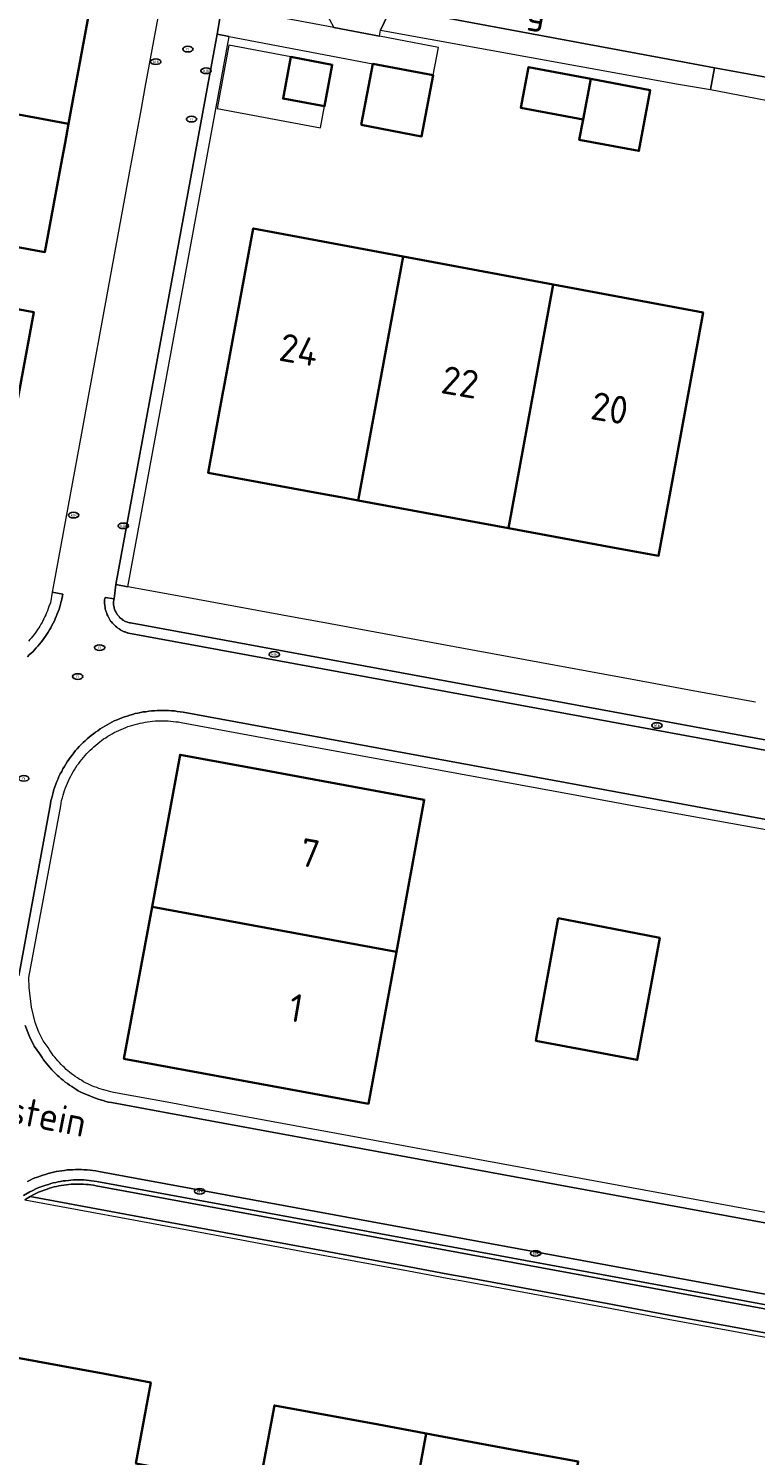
# Model space of a CAD drawing. Header units: metres. Extents: x 152610 to 160096, y 456114 to 462495.
# Tile 447 of 656: x 157918 to 157953, y 459906 to 459975. Entities that reach past the tile are written whole.
import ezdxf
from ezdxf.enums import TextEntityAlignment as Align

# ---------------------------------------------------------------- set-up
doc = ezdxf.new("R2010")
doc.units = ezdxf.units.M
doc.header["$LTSCALE"] = 0.5
doc.layers.get('0').update_dxf_attribs({"linetype": 'CONTINUOUS'})
for name, color, linetype, lineweight in [('B-PV-GR-BEPLANTING_CULTUUR_BODEMBEDEKKER-GV', 251, 'CONTINUOUS', 18), ('B-PV-GR-BEPLANTING_CULTUUR_HEESTERS-GV', 251, 'CONTINUOUS', 18), ('B-PV-GR-HAAG-GV', 251, 'CONTINUOUS', 13), ('B-PV-IE-MEUBILAIR-S', 251, 'CONTINUOUS', 25), ('B-PV-IE-MEUBILAIR_WEGMEUBILAIR-GV', 251, 'CONTINUOUS', 18), ('B-PV-OG-BEBOUWING-GV', 6, 'CONTINUOUS', 35), ('B-PV-OG-BEBOUWING-T18', 1, 'CONTINUOUS', 18), ('B-PV-OG-BEBOUWING_OVERBOUWING-GV', 251, 'CONTINUOUS', 18), ('B-PV-OG-TERREIN_BEGROEID-GV', 251, 'CONTINUOUS', 18), ('B-PV-OG-TOPOGRAFIE-T18', 1, 'CONTINUOUS', 18), ('B-PV-VH-GESLOTENVERHARDING_BETON-GV', 251, 'CONTINUOUS', 18), ('B-PV-VH-ONVERHARD-GV', 251, 'CONTINUOUS', 18), ('B-PV-VH-OPENVERHARDING_BETONSTRAATSTEEN-GV', 251, 'CONTINUOUS', 18), ('B-PV-VH-OPENVERHARDING_STRAATBAKSTEEN-GV', 251, 'CONTINUOUS', 18), ('B-PV-VH-OPENVERHARDING_TEGEL-GV', 251, 'CONTINUOUS', 18)]:
    doc.layers.add(name, color=color, linetype=linetype, lineweight=lineweight)
doc.styles.add('NLCS-ISO', font='NLCS-ISO.ttf')
doc.styles.add('NLCS-ISO-M750-T18', font='NLCS-ISO.ttf', dxfattribs={"height": 1.35})

# ---------------------------------------------------------------- blocks, each defined once
blk = doc.blocks.new('SIE-MEUBILAIR_PUT_RIOOLPUT-SO')
blk.add_ellipse((0, 0), major_axis=(1.25, 0), ratio=0.54)
at = {"style": 'NLCS-ISO'}
blk.add_text('ri', height=0.75, dxfattribs=at).set_placement((-0.04, 0.07), align=Align.MIDDLE_CENTER)
blk = doc.blocks.new('SIE-MEUBILAIR_PUT_KOLK-SO')
blk.add_ellipse((0, 0), major_axis=(1.25, 0), ratio=0.54)
at = {"style": 'NLCS-ISO'}
blk.add_text('klk', height=0.75, dxfattribs=at).set_placement((0.03, 0), align=Align.MIDDLE_CENTER)

msp = doc.modelspace()

# ---------------------------------------------------------------- linework, layer by layer
at = {"layer": 'B-PV-GR-BEPLANTING_CULTUUR_BODEMBEDEKKER-GV', "flags": 128}
msp.add_lwpolyline([(157949.761, 459972.06), (157951.307, 459971.801), (157951.491, 459972.85), (157949.955, 459973.134), (157938.67, 459975.22), (157935.87, 459975.75), (157935.355, 459974.667)], close=True, dxfattribs=at)
at = {"layer": 'B-PV-GR-BEPLANTING_CULTUUR_HEESTERS-GV', "flags": 128}
msp.add_lwpolyline([(157953.98, 459972.39), (157951.491, 459972.85), (157951.307, 459971.801), (157973.785, 459967.471), (157974.015, 459968.723), (157970.26, 459969.41)], close=True, dxfattribs=at)
at = {"layer": 'B-PV-GR-HAAG-GV', "flags": 128}
msp.add_lwpolyline([(157922.571, 459947.894), (157923.154, 459947.787), (157924.998, 459957.815), (157928.04, 459974.359), (157927.457, 459974.469)], close=True, dxfattribs=at)
at = {"layer": 'B-PV-IE-MEUBILAIR_WEGMEUBILAIR-GV', "flags": 128}
for points in [[(157976.805, 459908.917), (157921.649, 459919.061), (157921.52, 459919.084), (157921.39, 459919.108), (157921.272, 459919.12), (157921.143, 459919.132), (157921.013, 459919.143), (157920.884, 459919.144), (157920.766, 459919.144), (157920.637, 459919.144), (157920.519, 459919.144), (157920.39, 459919.132), (157920.272, 459919.12), (157920.142, 459919.108), (157920.025, 459919.097), (157919.895, 459919.073), (157919.777, 459919.05), (157919.66, 459919.026), (157919.542, 459919.003), (157919.424, 459918.967), (157919.307, 459918.932), (157919.189, 459918.897), (157919.083, 459918.862), (157918.847, 459918.779), (157918.741, 459918.732), (157918.518, 459918.626), (157918.412, 459918.568), (157918.106, 459918.391)], [(157918.164, 459918.189), (157918.425, 459918.343), (157918.609, 459918.448), (157918.825, 459918.551), (157918.921, 459918.593), (157919.147, 459918.672), (157919.249, 459918.706), (157919.364, 459918.741), (157919.482, 459918.776), (157919.59, 459918.808), (157919.699, 459918.83), (157919.817, 459918.854), (157919.933, 459918.877), (157920.052, 459918.899), (157920.161, 459918.909), (157920.291, 459918.921), (157920.408, 459918.933), (157920.528, 459918.944), (157920.637, 459918.944), (157920.766, 459918.944), (157920.884, 459918.944), (157921.004, 459918.943), (157921.125, 459918.932), (157921.253, 459918.921), (157921.362, 459918.91), (157921.484, 459918.888), (157921.613, 459918.864), (157976.77, 459908.724)], [(157957.673, 459911.068), (157952.275, 459912.069), (157949.291, 459912.622), (157946.312, 459913.174), (157940.757, 459914.204), (157939.53, 459914.431), (157938.616, 459914.601), (157936.745, 459914.948), (157931.653, 459915.892), (157928.675, 459916.443), (157923.457, 459917.411), (157918.425, 459918.343), (157918.164, 459918.189), (157923.42, 459917.214), (157928.639, 459916.247), (157931.616, 459915.695), (157936.709, 459914.751), (157938.58, 459914.404), (157939.494, 459914.235), (157940.72, 459914.007), (157946.276, 459912.978), (157949.254, 459912.426), (157952.239, 459911.872), (157957.637, 459910.872)]]:
    msp.add_lwpolyline(points, dxfattribs=at)
at = {"layer": 'B-PV-OG-BEBOUWING-GV', "flags": 128}
for points in [[(157920.284, 459970.148), (157920.528, 459971.465), (157920.718, 459972.491), (157921.525, 459976.849), (157915.526, 459977.977), (157908.956, 459979.196), (157907.695, 459972.478), (157909.471, 459972.149)], [(157931.023, 459973.372), (157930.651, 459971.364), (157932.65, 459970.99), (157933.022, 459972.998)], [(157934.425, 459970.09), (157937.343, 459969.536), (157937.903, 459972.486), (157934.985, 459973.04)], [(157945.141, 459970.346), (157945.514, 459972.31), (157942.508, 459972.881), (157942.135, 459970.916)], [(157920.284, 459970.148), (157909.471, 459972.149), (157908.324, 459965.948), (157919.136, 459963.951), (157919.974, 459968.474), (157920.114, 459969.231)], [(157945.141, 459970.346), (157944.957, 459969.374), (157947.839, 459968.83), (157948.393, 459971.764), (157945.514, 459972.31)], [(157936.451, 459963.742), (157929.204, 459965.094), (157927.767, 459957.317), (157927.755, 459957.254), (157927.02, 459953.294), (157932.36, 459952.309), (157933.616, 459952.077), (157934.276, 459951.955)], [(157934.276, 459951.955), (157941.533, 459950.616), (157943.697, 459962.39), (157936.451, 459963.742)], [(157917.452, 459954.845), (157917.63, 459955.804), (157917.761, 459956.514), (157918.599, 459961.041), (157907.786, 459963.044), (157906.639, 459956.843)], [(157943.697, 459962.39), (157941.533, 459950.616), (157946.49, 459949.701), (157948.79, 459949.282), (157949.477, 459953.029), (157950.944, 459961.037)], [(157936.121, 459930.162), (157937.47, 459937.5), (157932.157, 459938.481), (157929.903, 459938.897), (157925.669, 459939.678), (157924.315, 459932.337)], [(157936.121, 459930.162), (157924.315, 459932.337), (157922.96, 459924.995), (157926.716, 459924.305), (157929.523, 459923.789), (157934.771, 459922.824)], [(157943.941, 459931.778), (157942.862, 459925.867), (157945.529, 459925.364), (157947.763, 459924.942), (157948.849, 459930.836), (157946.612, 459931.265)], [(157926.529, 459904.892), (157923.538, 459905.447), (157924.255, 459909.371), (157922.039, 459909.778), (157916.654, 459910.767), (157914.475, 459898.99), (157922.085, 459897.574), (157922.273, 459898.59), (157925.254, 459898.03)], [(157927.89, 459895.604), (157927.725, 459894.708), (157928.297, 459894.602), (157935.061, 459893.347), (157937.569, 459906.901), (157937.135, 459906.981), (157935.259, 459907.328), (157930.231, 459908.258), (157929.5, 459904.333), (157927.455, 459904.72), (157926.529, 459904.892), (157925.254, 459898.03), (157928.235, 459897.471)], [(157945.901, 459894.196), (157947.167, 459901.078), (157944.187, 459901.636), (157944.91, 459905.552), (157942.056, 459906.071), (157939.362, 459906.569), (157938.161, 459906.792), (157937.569, 459906.901), (157935.061, 459893.347), (157942.396, 459891.986), (157942.915, 459894.745)]]:
    msp.add_lwpolyline(points, close=True, dxfattribs=at)
at = {"layer": 'B-PV-OG-BEBOUWING_OVERBOUWING-GV', "flags": 128}
msp.add_lwpolyline([(157931.023, 459973.372), (157928.021, 459973.935), (157927.456, 459970.884), (157932.456, 459969.943), (157932.65, 459970.99), (157930.651, 459971.364)], close=True, dxfattribs=at)
at = {"layer": 'B-PV-OG-TERREIN_BEGROEID-GV', "flags": 128}
msp.add_lwpolyline([(157935.355, 459974.667), (157935.87, 459975.75), (157932.258, 459976.356), (157933.107, 459974.786), (157935.299, 459974.374)], close=True, dxfattribs=at)
at = {"layer": 'B-PV-VH-GESLOTENVERHARDING_BETON-GV', "flags": 128}
for points in [[(157976.805, 459908.917), (157921.649, 459919.061), (157921.52, 459919.084), (157921.39, 459919.108), (157921.272, 459919.12), (157921.143, 459919.132), (157921.013, 459919.143), (157920.884, 459919.144), (157920.766, 459919.144), (157920.637, 459919.144), (157920.519, 459919.144), (157920.39, 459919.132), (157920.272, 459919.12), (157920.142, 459919.108), (157920.025, 459919.097), (157919.895, 459919.073), (157919.777, 459919.05), (157919.66, 459919.026), (157919.542, 459919.003), (157919.424, 459918.967), (157919.307, 459918.932), (157919.189, 459918.897), (157919.083, 459918.862), (157918.847, 459918.779), (157918.741, 459918.732), (157918.518, 459918.626), (157918.412, 459918.568), (157918.106, 459918.391)], [(157918.164, 459918.189), (157918.425, 459918.343), (157918.609, 459918.448), (157918.825, 459918.551), (157918.921, 459918.593), (157919.147, 459918.672), (157919.249, 459918.706), (157919.364, 459918.741), (157919.482, 459918.776), (157919.59, 459918.808), (157919.699, 459918.83), (157919.817, 459918.854), (157919.933, 459918.877), (157920.052, 459918.899), (157920.161, 459918.909), (157920.291, 459918.921), (157920.408, 459918.933), (157920.528, 459918.944), (157920.637, 459918.944), (157920.766, 459918.944), (157920.884, 459918.944), (157921.004, 459918.943), (157921.125, 459918.932), (157921.253, 459918.921), (157921.362, 459918.91), (157921.484, 459918.888), (157921.613, 459918.864), (157976.77, 459908.724)], [(157957.673, 459911.068), (157952.275, 459912.069), (157949.291, 459912.622), (157946.312, 459913.174), (157940.757, 459914.204), (157939.53, 459914.431), (157938.616, 459914.601), (157936.745, 459914.948), (157931.653, 459915.892), (157928.675, 459916.443), (157923.457, 459917.411), (157918.425, 459918.343), (157918.164, 459918.189), (157923.42, 459917.214), (157928.639, 459916.247), (157931.616, 459915.695), (157936.709, 459914.751), (157938.58, 459914.404), (157939.494, 459914.235), (157940.72, 459914.007), (157946.276, 459912.978), (157949.254, 459912.426), (157952.239, 459911.872), (157957.637, 459910.872)]]:
    msp.add_lwpolyline(points, dxfattribs=at)
at = {"layer": 'B-PV-VH-ONVERHARD-GV', "flags": 128}
msp.add_lwpolyline([(157922.571, 459947.894), (157923.154, 459947.787), (157924.998, 459957.815), (157928.04, 459974.359), (157927.457, 459974.469)], close=True, dxfattribs=at)
at = {"layer": 'B-PV-VH-OPENVERHARDING_BETONSTRAATSTEEN-GV', "flags": 128}
msp.add_lwpolyline([(157938.721, 459980.313), (157936.564, 459983.511), (157932.5, 459980.731), (157935.87, 459975.75), (157938.67, 459975.22), (157949.955, 459973.134), (157951.491, 459972.85), (157953.98, 459972.39), (157970.26, 459969.41), (157974.015, 459968.723), (157978.659, 459967.874), (157982.64, 459967.15), (157984.21, 459968.26), (157987.71, 459970.73), (157989.82, 459972.2), (157994.1, 459971.4), (157991.503, 459975.974), (157990.08, 459978.482), (157984.73, 459974.74), (157981.441, 459972.464), (157971.24, 459974.33), (157954.97, 459977.31), (157943.12, 459979.49)], close=True, dxfattribs=at)
for points in [[(157953.481, 459942.211), (157950.551, 459942.75), (157947.69, 459943.276), (157939.977, 459944.694), (157937.269, 459945.192), (157932.492, 459946.07), (157931.236, 459946.301), (157925.907, 459947.281), (157923.154, 459947.787), (157922.571, 459947.894), (157922.48, 459947.205), (157922.469, 459947.158), (157922.457, 459947.052), (157922.457, 459947.005), (157922.457, 459946.958), (157922.457, 459946.911), (157922.469, 459946.852), (157922.48, 459946.805), (157922.492, 459946.758), (157922.504, 459946.711), (157922.516, 459946.664), (157922.539, 459946.629), (157922.563, 459946.581), (157922.586, 459946.534), (157922.61, 459946.499), (157922.633, 459946.452), (157922.657, 459946.417), (157922.692, 459946.381), (157922.727, 459946.346), (157922.751, 459946.311), (157922.786, 459946.275), (157922.833, 459946.24), (157922.868, 459946.216), (157922.904, 459946.181), (157922.951, 459946.157), (157922.986, 459946.134), (157923.033, 459946.11), (157923.08, 459946.099), (157923.127, 459946.075), (157923.174, 459946.063), (157923.222, 459946.051), (157923.28, 459946.04), (157970.974, 459937.264)], [(157918.297, 459944.41), (157918.379, 459944.493), (157918.478, 459944.579), (157918.562, 459944.653), (157918.636, 459944.737), (157918.718, 459944.831), (157918.801, 459944.925), (157918.883, 459945.019), (157918.961, 459945.108), (157919.024, 459945.192), (157919.091, 459945.293), (157919.165, 459945.403), (157919.236, 459945.498), (157919.301, 459945.595), (157919.367, 459945.706), (157919.424, 459945.809), (157919.481, 459945.911), (157919.538, 459946.025), (157919.595, 459946.138), (157919.639, 459946.237), (157919.683, 459946.348), (157919.73, 459946.477), (157919.779, 459946.598), (157919.822, 459946.705), (157919.855, 459946.826), (157919.89, 459946.944), (157919.925, 459947.071), (157919.958, 459947.192), (157920.002, 459947.433), (157919.498, 459947.525), (157919.406, 459947.016), (157919.331, 459946.832), (157919.293, 459946.732), (157919.26, 459946.632), (157919.214, 459946.529), (157919.18, 459946.439), (157919.136, 459946.35), (157919.089, 459946.244), (157919.044, 459946.154), (157919.001, 459946.069), (157918.942, 459945.974), (157918.898, 459945.886), (157918.844, 459945.811), (157918.785, 459945.717), (157918.731, 459945.642), (157918.661, 459945.547), (157918.601, 459945.463), (157918.547, 459945.388), (157918.482, 459945.312), (157918.416, 459945.236), (157918.346, 459945.165)], [(157970.974, 459937.264), (157923.28, 459946.04), (157923.222, 459946.051), (157923.174, 459946.063), (157923.127, 459946.075), (157923.08, 459946.099), (157923.033, 459946.11), (157922.986, 459946.134), (157922.951, 459946.157), (157922.904, 459946.181), (157922.868, 459946.216), (157922.833, 459946.24), (157922.786, 459946.275), (157922.751, 459946.311), (157922.727, 459946.346), (157922.692, 459946.381), (157922.657, 459946.417), (157922.633, 459946.452), (157922.61, 459946.499), (157922.586, 459946.534), (157922.563, 459946.581), (157922.539, 459946.629), (157922.516, 459946.664), (157922.504, 459946.711), (157922.492, 459946.758), (157922.48, 459946.805), (157922.469, 459946.852), (157922.457, 459946.911), (157922.457, 459946.958), (157922.457, 459947.005), (157922.457, 459947.052), (157922.469, 459947.158), (157922.48, 459947.205), (157922.045, 459947.276), (157922.033, 459947.205), (157922.021, 459947.17), (157922.021, 459947.135), (157922.021, 459947.1), (157922.021, 459947.064), (157922.021, 459947.029), (157922.021, 459946.994), (157922.021, 459946.958), (157922.033, 459946.923), (157922.033, 459946.888), (157922.033, 459946.852), (157922.045, 459946.817), (157922.045, 459946.782), (157922.056, 459946.746), (157922.056, 459946.711), (157922.068, 459946.676), (157922.08, 459946.64), (157922.103, 459946.57), (157922.127, 459946.511), (157922.151, 459946.44), (157922.174, 459946.381), (157922.209, 459946.323), (157922.245, 459946.252), (157922.28, 459946.193), (157922.315, 459946.134), (157922.362, 459946.087), (157922.409, 459946.028), (157922.456, 459945.981), (157922.503, 459945.934), (157922.551, 459945.887), (157922.609, 459945.84), (157922.633, 459945.816), (157922.668, 459945.793), (157922.692, 459945.769), (157922.727, 459945.757), (157922.751, 459945.734), (157922.786, 459945.71), (157922.809, 459945.698), (157922.845, 459945.675), (157922.88, 459945.663), (157922.904, 459945.651), (157922.939, 459945.628), (157922.974, 459945.616), (157923.01, 459945.604), (157923.045, 459945.592), (157923.08, 459945.581), (157923.115, 459945.569), (157923.151, 459945.557), (157923.186, 459945.545), (157971.197, 459936.722)], [(157970.258, 459933.556), (157925.813, 459941.731), (157925.672, 459941.754), (157925.53, 459941.766), (157925.401, 459941.79), (157925.26, 459941.801), (157925.118, 459941.813), (157924.977, 459941.813), (157924.836, 459941.813), (157924.706, 459941.813), (157924.565, 459941.813), (157924.436, 459941.802), (157924.294, 459941.79), (157924.165, 459941.778), (157924.024, 459941.755), (157923.894, 459941.743), (157923.765, 459941.72), (157923.635, 459941.684), (157923.494, 459941.661), (157923.364, 459941.625), (157923.247, 459941.59), (157923.117, 459941.543), (157922.988, 459941.508), (157922.858, 459941.461), (157922.74, 459941.414), (157922.623, 459941.355), (157922.493, 459941.308), (157922.375, 459941.249), (157922.258, 459941.19), (157922.14, 459941.12), (157922.034, 459941.061), (157921.916, 459940.99), (157921.81, 459940.92), (157921.693, 459940.837), (157921.587, 459940.767), (157921.481, 459940.685), (157921.375, 459940.602), (157921.28, 459940.52), (157921.174, 459940.437), (157921.08, 459940.343), (157920.986, 459940.261), (157920.892, 459940.167), (157920.798, 459940.073), (157920.703, 459939.967), (157920.621, 459939.873), (157920.539, 459939.767), (157920.456, 459939.661), (157920.374, 459939.555), (157920.291, 459939.449), (157920.221, 459939.331), (157920.15, 459939.225), (157920.079, 459939.108), (157920.009, 459938.99), (157919.95, 459938.872), (157919.879, 459938.755), (157919.82, 459938.625), (157919.773, 459938.507), (157919.714, 459938.378), (157919.667, 459938.249), (157919.62, 459938.119), (157919.573, 459937.99), (157919.537, 459937.86), (157919.502, 459937.719), (157919.467, 459937.589), (157919.431, 459937.448), (157919.408, 459937.307), (157917.874, 459928.997)], [(157959.117, 459916.624), (157944.422, 459919.329), (157941.722, 459919.826), (157929.205, 459922.13), (157926.398, 459922.646), (157925.224, 459922.862), (157922.45, 459923.369), (157922.325, 459923.396), (157922.212, 459923.423), (157922.098, 459923.457), (157921.969, 459923.493), (157921.855, 459923.527), (157921.75, 459923.558), (157921.644, 459923.601), (157921.527, 459923.648), (157921.409, 459923.695), (157921.309, 459923.735), (157921.208, 459923.791), (157921.096, 459923.841), (157921.001, 459923.888), (157920.901, 459923.955), (157920.802, 459924.01), (157920.708, 459924.081), (157920.602, 459924.14), (157920.518, 459924.203), (157920.421, 459924.267), (157920.333, 459924.344), (157920.247, 459924.409), (157920.173, 459924.483), (157920.079, 459924.566), (157920.003, 459924.641), (157919.928, 459924.717), (157919.846, 459924.811), (157919.763, 459924.893), (157919.695, 459924.971), (157919.624, 459925.066), (157919.542, 459925.16), (157919.483, 459925.238), (157919.42, 459925.334), (157919.361, 459925.428), (157919.29, 459925.534), (157919.055, 459925.864), (157918.851, 459926.274), (157918.663, 459926.746), (157918.49, 459927.484), (157918.371, 459928.431), (157918.369, 459928.915), (157919.902, 459937.213), (157919.926, 459937.342), (157919.949, 459937.472), (157919.984, 459937.589), (157920.02, 459937.719), (157920.055, 459937.836), (157920.091, 459937.954), (157920.138, 459938.072), (157920.185, 459938.19), (157920.232, 459938.307), (157920.279, 459938.413), (157920.326, 459938.531), (157920.385, 459938.637), (157920.444, 459938.743), (157920.503, 459938.849), (157920.574, 459938.954), (157920.632, 459939.06), (157920.703, 459939.166), (157920.774, 459939.26), (157920.844, 459939.355), (157920.927, 459939.449), (157920.998, 459939.543), (157921.08, 459939.637), (157921.162, 459939.731), (157921.245, 459939.814), (157921.327, 459939.896), (157921.421, 459939.978), (157921.504, 459940.061), (157921.598, 459940.143), (157921.692, 459940.214), (157921.786, 459940.296), (157921.881, 459940.367), (157921.975, 459940.437), (157922.081, 459940.496), (157922.175, 459940.567), (157922.281, 459940.625), (157922.387, 459940.684), (157922.493, 459940.743), (157922.599, 459940.802), (157922.705, 459940.849), (157922.823, 459940.896), (157922.929, 459940.943), (157923.046, 459940.99), (157923.152, 459941.037), (157923.27, 459941.072), (157923.388, 459941.108), (157923.505, 459941.143), (157923.623, 459941.166), (157923.741, 459941.202), (157923.859, 459941.225), (157923.976, 459941.249), (157924.094, 459941.26), (157924.223, 459941.284), (157924.341, 459941.296), (157924.471, 459941.307), (157924.588, 459941.307), (157924.718, 459941.319), (157924.836, 459941.319), (157924.965, 459941.319), (157925.095, 459941.307), (157925.212, 459941.295), (157925.342, 459941.283), (157925.471, 459941.272), (157925.601, 459941.26), (157925.718, 459941.236), (157930.253, 459940.402), (157932.453, 459939.998), (157945.02, 459937.687), (157947.704, 459937.194), (157962.518, 459934.543)], [(157918.183, 459926.595), (157918.393, 459926.069), (157918.624, 459925.605), (157918.878, 459925.25), (157918.94, 459925.156), (157918.999, 459925.062), (157919.074, 459924.949), (157919.152, 459924.844), (157919.235, 459924.75), (157919.305, 459924.656), (157919.397, 459924.551), (157919.479, 459924.468), (157919.562, 459924.374), (157919.649, 459924.287), (157919.736, 459924.2), (157919.83, 459924.117), (157919.918, 459924.03), (157920.017, 459923.955), (157920.116, 459923.869), (157920.228, 459923.794), (157920.329, 459923.718), (157920.435, 459923.659), (157920.529, 459923.589), (157920.64, 459923.527), (157920.749, 459923.454), (157920.882, 459923.388), (157920.984, 459923.342), (157921.093, 459923.281), (157921.223, 459923.23), (157921.34, 459923.182), (157921.458, 459923.135), (157921.584, 459923.085), (157921.71, 459923.047), (157921.831, 459923.011), (157921.96, 459922.975), (157922.08, 459922.939), (157922.213, 459922.907), (157922.353, 459922.877), (157925.134, 459922.369), (157966.798, 459914.701)], [(157976.766, 459909.427), (157921.743, 459919.555), (157921.602, 459919.579), (157921.461, 459919.602), (157921.32, 459919.614), (157921.178, 459919.626), (157921.037, 459919.638), (157920.908, 459919.65), (157920.766, 459919.65), (157920.625, 459919.65), (157920.496, 459919.638), (157920.354, 459919.638), (157920.213, 459919.626), (157920.084, 459919.603), (157919.954, 459919.591), (157919.813, 459919.568), (157919.683, 459919.544), (157919.554, 459919.521), (157919.424, 459919.485), (157919.295, 459919.45), (157919.165, 459919.415), (157919.036, 459919.38), (157918.906, 459919.333), (157918.789, 459919.286), (157918.659, 459919.239), (157918.541, 459919.191), (157918.424, 459919.133), (157918.306, 459919.074)], [(157918.106, 459918.391), (157918.412, 459918.568), (157918.518, 459918.626), (157918.741, 459918.732), (157918.847, 459918.779), (157919.083, 459918.862), (157919.189, 459918.897), (157919.307, 459918.932), (157919.424, 459918.967), (157919.542, 459919.003), (157919.66, 459919.026), (157919.777, 459919.05), (157919.895, 459919.073), (157920.025, 459919.097), (157920.142, 459919.108), (157920.272, 459919.12), (157920.39, 459919.132), (157920.519, 459919.144), (157920.637, 459919.144), (157920.766, 459919.144), (157920.884, 459919.144), (157921.013, 459919.143), (157921.143, 459919.132), (157921.272, 459919.12), (157921.39, 459919.108), (157921.52, 459919.084), (157921.649, 459919.061), (157976.805, 459908.917)], [(157976.77, 459908.724), (157921.613, 459918.864), (157921.484, 459918.888), (157921.362, 459918.91), (157921.253, 459918.921), (157921.125, 459918.932), (157921.004, 459918.943), (157920.884, 459918.944), (157920.766, 459918.944), (157920.637, 459918.944), (157920.528, 459918.944), (157920.408, 459918.933), (157920.291, 459918.921), (157920.161, 459918.909), (157920.052, 459918.899), (157919.933, 459918.877), (157919.817, 459918.854), (157919.699, 459918.83), (157919.59, 459918.808), (157919.482, 459918.776), (157919.364, 459918.741), (157919.249, 459918.706), (157919.147, 459918.672), (157918.921, 459918.593), (157918.825, 459918.551), (157918.609, 459918.448), (157918.425, 459918.343), (157923.457, 459917.411), (157928.675, 459916.443), (157931.653, 459915.892), (157936.745, 459914.948), (157938.616, 459914.601), (157939.53, 459914.431), (157940.757, 459914.204), (157946.312, 459913.174), (157949.291, 459912.622), (157952.275, 459912.069), (157957.673, 459911.068)]]:
    msp.add_lwpolyline(points, dxfattribs=at)
at = {"layer": 'B-PV-VH-OPENVERHARDING_STRAATBAKSTEEN-GV', "flags": 128}
for points in [[(157924.722, 459975.972), (157923.974, 459971.898), (157923.786, 459970.874), (157923.373, 459968.627), (157923.232, 459967.86), (157921.037, 459955.909), (157920.907, 459955.201), (157919.592, 459948.043), (157919.498, 459947.525), (157920.002, 459947.433), (157919.958, 459947.192), (157919.925, 459947.071), (157919.89, 459946.944), (157919.855, 459946.826), (157919.822, 459946.705), (157919.779, 459946.598), (157919.73, 459946.477), (157919.683, 459946.348), (157919.639, 459946.237), (157919.595, 459946.138), (157919.538, 459946.025), (157919.481, 459945.911), (157919.424, 459945.809), (157919.367, 459945.706), (157919.301, 459945.595), (157919.236, 459945.498), (157919.165, 459945.403), (157919.091, 459945.293), (157919.024, 459945.192), (157918.961, 459945.108), (157918.883, 459945.019), (157918.801, 459944.925), (157918.718, 459944.831), (157918.636, 459944.737), (157918.562, 459944.653), (157918.478, 459944.579), (157918.379, 459944.493), (157918.297, 459944.41)], [(157971.197, 459936.722), (157923.186, 459945.545), (157923.151, 459945.557), (157923.115, 459945.569), (157923.08, 459945.581), (157923.045, 459945.592), (157923.01, 459945.604), (157922.974, 459945.616), (157922.939, 459945.628), (157922.904, 459945.651), (157922.88, 459945.663), (157922.845, 459945.675), (157922.809, 459945.698), (157922.786, 459945.71), (157922.751, 459945.734), (157922.727, 459945.757), (157922.692, 459945.769), (157922.668, 459945.793), (157922.633, 459945.816), (157922.609, 459945.84), (157922.551, 459945.887), (157922.503, 459945.934), (157922.456, 459945.981), (157922.409, 459946.028), (157922.362, 459946.087), (157922.315, 459946.134), (157922.28, 459946.193), (157922.245, 459946.252), (157922.209, 459946.323), (157922.174, 459946.381), (157922.151, 459946.44), (157922.127, 459946.511), (157922.103, 459946.57), (157922.08, 459946.64), (157922.068, 459946.676), (157922.056, 459946.711), (157922.056, 459946.746), (157922.045, 459946.782), (157922.045, 459946.817), (157922.033, 459946.852), (157922.033, 459946.888), (157922.033, 459946.923), (157922.021, 459946.958), (157922.021, 459946.994), (157922.021, 459947.029), (157922.021, 459947.064), (157922.021, 459947.1), (157922.021, 459947.135), (157922.021, 459947.17), (157922.033, 459947.205), (157922.045, 459947.276), (157922.48, 459947.205), (157922.571, 459947.894), (157927.457, 459974.469), (157927.615, 459975.325)], [(157917.874, 459928.997), (157919.408, 459937.307), (157919.431, 459937.448), (157919.467, 459937.589), (157919.502, 459937.719), (157919.537, 459937.86), (157919.573, 459937.99), (157919.62, 459938.119), (157919.667, 459938.249), (157919.714, 459938.378), (157919.773, 459938.507), (157919.82, 459938.625), (157919.879, 459938.755), (157919.95, 459938.872), (157920.009, 459938.99), (157920.079, 459939.108), (157920.15, 459939.225), (157920.221, 459939.331), (157920.291, 459939.449), (157920.374, 459939.555), (157920.456, 459939.661), (157920.539, 459939.767), (157920.621, 459939.873), (157920.703, 459939.967), (157920.798, 459940.073), (157920.892, 459940.167), (157920.986, 459940.261), (157921.08, 459940.343), (157921.174, 459940.437), (157921.28, 459940.52), (157921.375, 459940.602), (157921.481, 459940.685), (157921.587, 459940.767), (157921.693, 459940.837), (157921.81, 459940.92), (157921.916, 459940.99), (157922.034, 459941.061), (157922.14, 459941.12), (157922.258, 459941.19), (157922.375, 459941.249), (157922.493, 459941.308), (157922.623, 459941.355), (157922.74, 459941.414), (157922.858, 459941.461), (157922.988, 459941.508), (157923.117, 459941.543), (157923.247, 459941.59), (157923.364, 459941.625), (157923.494, 459941.661), (157923.635, 459941.684), (157923.765, 459941.72), (157923.894, 459941.743), (157924.024, 459941.755), (157924.165, 459941.778), (157924.294, 459941.79), (157924.436, 459941.802), (157924.565, 459941.813), (157924.706, 459941.813), (157924.836, 459941.813), (157924.977, 459941.813), (157925.118, 459941.813), (157925.26, 459941.801), (157925.401, 459941.79), (157925.53, 459941.766), (157925.672, 459941.754), (157925.813, 459941.731), (157970.258, 459933.556)], [(157966.798, 459914.701), (157925.134, 459922.369), (157922.353, 459922.877), (157922.213, 459922.907), (157922.08, 459922.939), (157921.96, 459922.975), (157921.831, 459923.011), (157921.71, 459923.047), (157921.584, 459923.085), (157921.458, 459923.135), (157921.34, 459923.182), (157921.223, 459923.23), (157921.093, 459923.281), (157920.984, 459923.342), (157920.882, 459923.388), (157920.749, 459923.454), (157920.64, 459923.527), (157920.529, 459923.589), (157920.435, 459923.659), (157920.329, 459923.718), (157920.228, 459923.794), (157920.116, 459923.869), (157920.017, 459923.955), (157919.918, 459924.03), (157919.83, 459924.117), (157919.736, 459924.2), (157919.649, 459924.287), (157919.562, 459924.374), (157919.479, 459924.468), (157919.397, 459924.551), (157919.305, 459924.656), (157919.235, 459924.75), (157919.152, 459924.844), (157919.074, 459924.949), (157918.999, 459925.062), (157918.94, 459925.156), (157918.878, 459925.25), (157918.624, 459925.605), (157918.393, 459926.069), (157918.183, 459926.595)], [(157918.306, 459919.074), (157918.424, 459919.133), (157918.541, 459919.191), (157918.659, 459919.239), (157918.789, 459919.286), (157918.906, 459919.333), (157919.036, 459919.38), (157919.165, 459919.415), (157919.295, 459919.45), (157919.424, 459919.485), (157919.554, 459919.521), (157919.683, 459919.544), (157919.813, 459919.568), (157919.954, 459919.591), (157920.084, 459919.603), (157920.213, 459919.626), (157920.354, 459919.638), (157920.496, 459919.638), (157920.625, 459919.65), (157920.766, 459919.65), (157920.908, 459919.65), (157921.037, 459919.638), (157921.178, 459919.626), (157921.32, 459919.614), (157921.461, 459919.602), (157921.602, 459919.579), (157921.743, 459919.555), (157976.766, 459909.427)]]:
    msp.add_lwpolyline(points, dxfattribs=at)
at = {"layer": 'B-PV-VH-OPENVERHARDING_TEGEL-GV', "flags": 128}
msp.add_lwpolyline([(157934.985, 459973.04), (157937.903, 459972.486), (157938.158, 459973.831), (157935.299, 459974.374), (157933.107, 459974.786), (157927.733, 459975.796), (157927.709, 459975.713), (157927.697, 459975.666), (157927.685, 459975.631), (157927.674, 459975.584), (157927.662, 459975.537), (157927.65, 459975.501), (157927.638, 459975.454), (157927.638, 459975.419), (157927.626, 459975.372), (157927.615, 459975.325), (157927.457, 459974.469), (157928.04, 459974.359)], close=True, dxfattribs=at)

# ---------------------------------------------------------------- block references
at = {"layer": 'B-PV-IE-MEUBILAIR-S', "xscale": 0.2, "yscale": 0.2, "zscale": 0.2}
for name, p in [('SIE-MEUBILAIR_PUT_RIOOLPUT-SO', (157926.047, 459973.749)), ('SIE-MEUBILAIR_PUT_KOLK-SO', (157924.495, 459973.14)), ('SIE-MEUBILAIR_PUT_KOLK-SO', (157926.927, 459972.703)), ('SIE-MEUBILAIR_PUT_RIOOLPUT-SO', (157926.224, 459970.37)), ('SIE-MEUBILAIR_PUT_KOLK-SO', (157920.526, 459951.248)), ('SIE-MEUBILAIR_PUT_KOLK-SO', (157922.925, 459950.728)), ('SIE-MEUBILAIR_PUT_RIOOLPUT-SO', (157921.783, 459944.847)), ('SIE-MEUBILAIR_PUT_KOLK-SO', (157930.221, 459944.522)), ('SIE-MEUBILAIR_PUT_RIOOLPUT-SO', (157920.726, 459943.451)), ('SIE-MEUBILAIR_PUT_KOLK-SO', (157948.714, 459941.088)), ('SIE-MEUBILAIR_PUT_RIOOLPUT-SO', (157918.119, 459938.533)), ('SIE-MEUBILAIR_PUT_KOLK-SO', (157926.618, 459918.598)), ('SIE-MEUBILAIR_PUT_KOLK-SO', (157942.852, 459915.6))]:
    msp.add_blockref(name, p, dxfattribs=at)

# ---------------------------------------------------------------- texts
at = {"layer": 'B-PV-OG-BEBOUWING-T18', "style": 'NLCS-ISO-M750-T18'}
for s, p in [('24', (157931.415, 459959.23)), ('22', (157939.203, 459957.666)), ('20', (157946.429, 459956.412)), ('7', (157931.939, 459934.923)), ('1', (157931.271, 459927.451))]:
    msp.add_text(s, height=1.35, rotation=350.3, dxfattribs=at).set_placement(p, align=Align.MIDDLE)
at = {"layer": 'B-PV-OG-TOPOGRAFIE-T18', "style": 'NLCS-ISO-M750-T18'}
for s, rotation, p in [('Gildenburg', 349.7, (157939.224, 459976.141)), ('Hagenstein', 348.8, (157916.84, 459922.507))]:
    msp.add_text(s, height=1.35, rotation=rotation, dxfattribs=at).set_placement(p, align=Align.MIDDLE)

doc.saveas('drawing.dxf')
